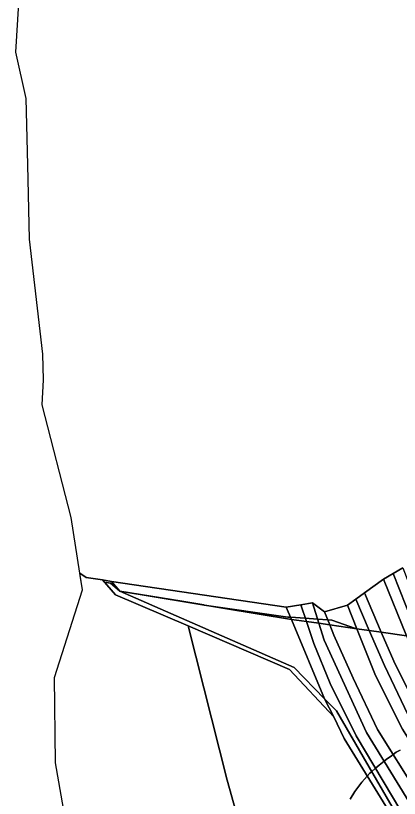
# Model space of a CAD drawing. Extents: x -521939 to -516426, y -1197857 to -1189551.
# Drawn here: x -518685 to -518390, y -1196799 to -1196196 of the extents above; entities that cross this region are included whole.
import ezdxf

# ---------------------------------------------------------------- set-up
doc = ezdxf.new("R2010")
doc.units = 0
for name, color, linetype in [('95610013', 7, 'Continuous'), ('95620013', 7, 'Continuous'), ('95640013', 7, 'Continuous'), ('95660013', 7, 'Continuous')]:
    doc.layers.add(name, color=color, linetype=linetype)

msp = doc.modelspace()

# ---------------------------------------------------------------- linework, layer by layer
at = {"layer": '95610013'}
for points in [[(-518569.85, -1196839.17), (-518639.16, -1196858.36), (-518654.2, -1196771.74), (-518655.02, -1196705.87), (-518633.55, -1196638.3), (-518635.54, -1196625.44), (-518630.52, -1196628.95), (-518618.09, -1196630.78), (-518607.94, -1196642.28), (-518552.13, -1196666.23), (-518522.09, -1196785.01), (-518505.67, -1196843.94), (-518532.46, -1196851.82)], [(-518470.61, -1196698.17), (-518604.77, -1196639.32), (-518472.61, -1196661.14), (-518447.03, -1196722.37)], [(-518395.91, -1196811.65), (-518505.67, -1196843.94), (-518522.09, -1196785.01), (-518552.13, -1196666.23), (-518474.2, -1196699.66), (-518439.92, -1196736.28), (-518432.09, -1196753.01)], [(-518447.03, -1196722.37), (-518472.61, -1196661.14), (-518461.08, -1196662.79), (-518455.47, -1196679.63), (-518442.82, -1196710.62), (-518422.87, -1196750.78), (-518388.29, -1196808.61), (-518361.9, -1196853.51), (-518370.59, -1196857.92), (-518395.91, -1196811.65), (-518392.31, -1196810.59), (-518438.02, -1196731.62)], [(-518455.47, -1196679.63), (-518461.08, -1196662.79), (-518451.52, -1196664.16), (-518447.46, -1196677.1), (-518414.82, -1196748.23), (-518377.45, -1196809.33), (-518354.33, -1196849.66), (-518361.9, -1196853.51), (-518388.29, -1196808.61), (-518422.87, -1196750.78), (-518442.82, -1196710.62)], [(-518447.46, -1196677.1), (-518451.52, -1196664.16), (-518443.06, -1196665.37), (-518439.85, -1196673.35), (-518424.97, -1196706.38), (-518406.23, -1196746.06), (-518375.88, -1196794.93), (-518345.67, -1196845.27), (-518354.33, -1196849.66), (-518377.45, -1196809.33), (-518414.82, -1196748.23)], [(-518345.67, -1196845.27), (-518375.88, -1196794.93), (-518406.23, -1196746.06), (-518424.97, -1196706.38), (-518439.85, -1196673.35), (-518443.06, -1196665.37), (-518422.2, -1196668.36), (-518407.8, -1196704.44), (-518387, -1196745.69), (-518369.23, -1196774.61), (-518346.25, -1196810.78), (-518332.39, -1196836.06)], [(-518346.25, -1196810.78), (-518369.23, -1196774.61), (-518387, -1196745.69), (-518407.8, -1196704.44), (-518422.2, -1196668.36), (-518412.63, -1196669.73), (-518401.03, -1196696.58), (-518383.01, -1196734.44), (-518361.61, -1196771.22), (-518346.98, -1196793.72), (-518325.36, -1196831.19), (-518332.39, -1196836.06)], [(-518401.03, -1196696.58), (-518412.63, -1196669.73), (-518403.42, -1196671.05), (-518393.83, -1196693.42), (-518373.94, -1196733.11), (-518352.82, -1196768.94), (-518339.12, -1196789.49), (-518318.13, -1196826.18), (-518325.36, -1196831.19), (-518346.98, -1196793.72), (-518361.61, -1196771.22), (-518383.01, -1196734.44)], [(-518318.13, -1196826.18), (-518339.12, -1196789.49), (-518352.82, -1196768.94), (-518373.94, -1196733.11), (-518393.83, -1196693.42), (-518403.42, -1196671.05), (-518384.01, -1196673.82), (-518379.18, -1196685.71), (-518356.93, -1196729.74), (-518303.28, -1196814.38)]]:
    msp.add_lwpolyline(points, close=True, dxfattribs=at)
at = {"layer": '95620013'}
msp.add_lwpolyline([(-518386.73, -1196621.41), (-518394.14, -1196625.69), (-518401.77, -1196630.1), (-518416.41, -1196640.72), (-518423.07, -1196645.55), (-518429.46, -1196650.18), (-518447.12, -1196655.27), (-518456.43, -1196648.49), (-518465.38, -1196649.88), (-518476.74, -1196651.64), (-518611.13, -1196631.81), (-518618.09, -1196630.78), (-518630.52, -1196628.95), (-518635.54, -1196625.44), (-518642.14, -1196582.69), (-518664.51, -1196495.66), (-518663.46, -1196476.54), (-518664.07, -1196456.63), (-518674.27, -1196368.11), (-518675.49, -1196310.93), (-518676.71, -1196259.65), (-518684.91, -1196223.86), (-518682.4, -1196186.23)], dxfattribs=at)
at = {"layer": '95640013'}
for points in [[(-518374.74, -1196675.15), (-518394.14, -1196625.69), (-518386.73, -1196621.41), (-518365.83, -1196676.42)], [(-518403.42, -1196671.05), (-518416.41, -1196640.72), (-518401.77, -1196630.1), (-518384.01, -1196673.82)], [(-518384.01, -1196673.82), (-518401.77, -1196630.1), (-518394.14, -1196625.69), (-518374.74, -1196675.15)], [(-518439.92, -1196736.28), (-518474.2, -1196699.66), (-518552.13, -1196666.23), (-518607.94, -1196642.28), (-518618.09, -1196630.78), (-518611.13, -1196631.81), (-518604.77, -1196639.32), (-518470.61, -1196698.17), (-518447.03, -1196722.37)], [(-518611.13, -1196631.81), (-518476.74, -1196651.64), (-518472.61, -1196661.14), (-518604.77, -1196639.32)], [(-518412.63, -1196669.73), (-518423.07, -1196645.55), (-518416.41, -1196640.72), (-518403.42, -1196671.05)], [(-518465.38, -1196649.88), (-518456.43, -1196648.49), (-518451.52, -1196664.16), (-518461.08, -1196662.79)], [(-518456.43, -1196648.49), (-518447.12, -1196655.27), (-518443.06, -1196665.37), (-518451.52, -1196664.16)], [(-518422.2, -1196668.36), (-518429.46, -1196650.18), (-518423.07, -1196645.55), (-518412.63, -1196669.73)], [(-518472.61, -1196661.14), (-518476.74, -1196651.64), (-518465.38, -1196649.88), (-518461.08, -1196662.79)], [(-518443.06, -1196665.37), (-518447.12, -1196655.27), (-518429.46, -1196650.18), (-518422.2, -1196668.36)], [(-518447.03, -1196722.37), (-518438.02, -1196731.62), (-518392.31, -1196810.59), (-518395.91, -1196811.65), (-518432.09, -1196753.01), (-518439.92, -1196736.28)]]:
    msp.add_lwpolyline(points, close=True, dxfattribs=at)
at = {"layer": '95660013'}
for points in [[(-518384.01, -1196673.82), (-518403.42, -1196671.05), (-518412.63, -1196669.73), (-518422.2, -1196668.36), (-518423.18, -1196668.22), (-518441.52, -1196661.67), (-518444.63, -1196661.46), (-518452.53, -1196660.92), (-518461.91, -1196660.29), (-518473.31, -1196659.52), (-518475.39, -1196659.38), (-518539.81, -1196650.05), (-518539.99, -1196650.02), (-518556.93, -1196647.22), (-518604.77, -1196639.32), (-518611.9, -1196633.12), (-518616.58, -1196632.49), (-518618.09, -1196630.78), (-518630.52, -1196628.95), (-518635.54, -1196625.44), (-518642.14, -1196582.69), (-518664.51, -1196495.66), (-518663.46, -1196476.54), (-518664.07, -1196456.63), (-518674.27, -1196368.11), (-518675.49, -1196310.93), (-518676.71, -1196259.65), (-518684.91, -1196223.86), (-518682.4, -1196186.23)], [(-518639.16, -1196858.36), (-518654.2, -1196771.74), (-518655.02, -1196705.87), (-518633.55, -1196638.3), (-518635.25, -1196627.29), (-518635.54, -1196625.44)], [(-518635.54, -1196625.44), (-518630.52, -1196628.95), (-518618.09, -1196630.78), (-518616.58, -1196632.49), (-518611.9, -1196633.12), (-518604.77, -1196639.32), (-518556.93, -1196647.22), (-518539.99, -1196650.02), (-518539.81, -1196650.05), (-518475.39, -1196659.38), (-518473.31, -1196659.52), (-518461.91, -1196660.29), (-518452.53, -1196660.92), (-518444.63, -1196661.46), (-518441.52, -1196661.67), (-518423.18, -1196668.22), (-518422.2, -1196668.36), (-518412.63, -1196669.73), (-518403.42, -1196671.05), (-518384.01, -1196673.82)], [(-518427.43, -1196799.69), (-518423.72, -1196793.78), (-518418.27, -1196786.59), (-518414.21, -1196781.98), (-518412.25, -1196779.75), (-518410.86, -1196778.54), (-518407.85, -1196775.91), (-518404.95, -1196773.38), (-518401.25, -1196770.41), (-518399.61, -1196769.09), (-518395.58, -1196766.2), (-518394.3, -1196765.28), (-518391.85, -1196763.52), (-518388.93, -1196761.97)], [(-518388.93, -1196761.97), (-518391.85, -1196763.52), (-518394.3, -1196765.28), (-518395.58, -1196766.2), (-518399.61, -1196769.09), (-518401.25, -1196770.41), (-518404.95, -1196773.38), (-518407.85, -1196775.91), (-518410.86, -1196778.54), (-518412.25, -1196779.75), (-518414.21, -1196781.98), (-518418.27, -1196786.59), (-518423.72, -1196793.78), (-518427.43, -1196799.69)]]:
    msp.add_lwpolyline(points, dxfattribs=at)

doc.saveas('drawing.dxf')
